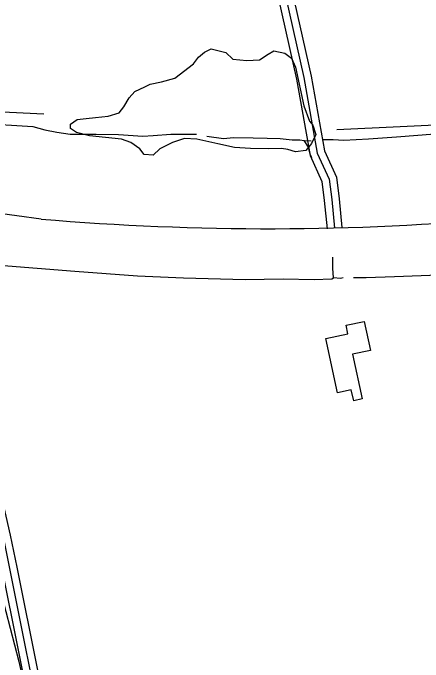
# Model space of a CAD drawing. Extents: x 3424494 to 3462436, y 522220 to 547718.
# Drawn here: x 3445866 to 3446695, y 529873 to 531186 of the extents above; entities that cross this region are included whole.
import ezdxf

# ---------------------------------------------------------------- set-up
doc = ezdxf.new("R2010")
doc.units = 0
for name, color, linetype in [('V-BLDG-OTLN', 7, 'Continuous'), ('V-DTCH-CNTR', 7, 'Continuous'), ('V-ROAD-CNTR', 7, 'Continuous'), ('V-SITE-VEGE', 7, 'Continuous'), ('V-TOPO-SHOR', 7, 'Continuous'), ('V-WETL-SWMP', 7, 'Continuous')]:
    doc.layers.add(name, color=color, linetype=linetype)

msp = doc.modelspace()

# ---------------------------------------------------------------- linework, layer by layer
at = {"layer": 'V-BLDG-OTLN'}
msp.add_lwpolyline([(3446521.8, 530417.5), (3446498.1, 530527.2), (3446543.1, 530536.9), (3446539.4, 530554), (3446575.7, 530561.8), (3446588.4, 530503.2), (3446552.1, 530495.4), (3446571.6, 530404.9), (3446554.7, 530401.2), (3446549.9, 530423.6)], close=True, dxfattribs=at)
at = {"layer": 'V-DTCH-CNTR'}
for points in [[(3445661.2, 531000.4), (3445761.5, 530989.8), (3445928.4, 530981.4)], [(3447197, 530998.1), (3447035.5, 530975.3), (3446776.3, 530961.3), (3446520.6, 530949.6)]]:
    msp.add_lwpolyline(points, dxfattribs=at)
at = {"layer": 'V-ROAD-CNTR'}
for points in [[(3445360, 535753), (3445568.6, 534835), (3445878, 533569.2), (3446083.5, 532691.4), (3446288.1, 531794.7), (3446453.8, 531054.9), (3446481.2, 530902.2), (3446505.2, 530849.2), (3446510.3, 530808.1), (3446516.1, 530750.3)], [(3446262.2, 531975.6), (3446302.7, 531798), (3446468.5, 531057.9), (3446495.6, 530906.7), (3446519.8, 530853.3), (3446525.2, 530809.7), (3446531, 530751.8)], [(3446233.4, 531966.9), (3446273.5, 531791.4), (3446439.1, 531052), (3446466.7, 530897.7), (3446490.6, 530845.1), (3446495.3, 530806.4), (3446501.2, 530748.8)], [(3445922.9, 530768.9), (3445430.9, 530835.7)], [(3445728.4, 530784.3), (3445736.2, 530733.4), (3445735.3, 530694.4), (3445707, 530650.1), (3445697.8, 530621), (3445723, 530577.4), (3445740.6, 530517.2), (3445783.7, 530380.8), (3445813.9, 530264.6), (3445846.1, 530126.1), (3445942.5, 529644.9), (3446035.9, 529177.1), (3446132.4, 528711.4), (3446161.4, 528579.7), (3446195.8, 528376)], [(3445722.7, 530624.3), (3445736.9, 530583.3), (3445755, 530521.6), (3445798.1, 530385), (3445828.4, 530268.1), (3445860.8, 530129.3), (3445873.7, 530064.6)], [(3445873.7, 530064.6), (3445957.2, 529647.9), (3446050.6, 529180.1), (3446147.1, 528714.6), (3446176.1, 528582.6), (3446210.6, 528378.5)], [(3445846.4, 530048.1), (3445927.7, 529642), (3446021.2, 529174.1), (3446117.7, 528708.3), (3446146.6, 528576.9), (3446181.1, 528373.5)]]:
    msp.add_lwpolyline(points, dxfattribs=at)
msp.add_arc((3446381.7, 536143.9), 5394.6, 265.1212, 275.1781, dxfattribs=at)
at = {"layer": 'V-SITE-VEGE'}
msp.add_lwpolyline([(3446453.9, 530998), (3446465.1, 530966.6), (3446471.8, 530958.8), (3446478.5, 530939.7), (3446469.5, 530921.8), (3446458.3, 530907.2), (3446437.1, 530905), (3446421.4, 530909.5), (3446409.1, 530911.7), (3446383.3, 530910.6), (3446346.4, 530911.7), (3446313.9, 530913.9), (3446280.3, 530920.7), (3446237.8, 530930.7), (3446213.1, 530931.9), (3446188.5, 530924), (3446162.7, 530910.6), (3446149.3, 530898.3), (3446131.4, 530899.4), (3446122.4, 530910.6), (3446104.5, 530924), (3446085.5, 530930.7), (3446020.5, 530937.5), (3445994.8, 530944.2), (3445982.4, 530952), (3445982.4, 530961), (3445995.9, 530970), (3446013.8, 530972.2), (3446032.8, 530974.4), (3446058.6, 530976.7), (3446081, 530983.4), (3446089.9, 530995.7), (3446101.1, 531013.7), (3446112.3, 531027.1), (3446132.5, 531036.1), (3446143.7, 531041.7), (3446166.1, 531046.1), (3446193, 531054), (3446231, 531083.1), (3446241.1, 531096.6), (3446253.4, 531106.6), (3446266.9, 531113.4), (3446296, 531105.5), (3446310.5, 531092.1), (3446338.5, 531089.8), (3446364.3, 531091), (3446382.2, 531102.2), (3446393.4, 531108.9), (3446415.8, 531104.4), (3446429.2, 531094.3), (3446437.1, 531076.4)], close=True, dxfattribs=at)
at = {"layer": 'V-TOPO-SHOR'}
for points in [[(3445690.6, 530966.5), (3445698.9, 530967.8), (3445706.5, 530969.8), (3445710.2, 530970.7), (3445732, 530968.4), (3445797.4, 530962.8), (3445906.5, 530955.8), (3445930.6, 530949.6), (3445954.9, 530944.5), (3445982, 530940.3), (3446034, 530940.3), (3446079.2, 530939.6), (3446128.8, 530936.4), (3446149.3, 530937.8), (3446185.4, 530940.3), (3446237.1, 530940.2)], [(3446491.7, 530929.6), (3446501.8, 530929.7), (3446513.1, 530929.6), (3446535.1, 530928.7), (3446584.4, 530931.2), (3446640.9, 530935.3), (3446718.7, 530941.2), (3446810.7, 530946.8), (3446884.5, 530951.8), (3446934.4, 530957.6), (3446959.7, 530957.1), (3447010.8, 530964.2), (3447058.2, 530964.9), (3447110.1, 530969.3), (3447140, 530971.3), (3447160.7, 530971.5), (3447178.4, 530972.1), (3447189.5, 530973.6)], [(3446258, 530936.6), (3446291.5, 530931.9), (3446311.6, 530933.6), (3446351.3, 530933.2), (3446379.8, 530932.5), (3446406, 530931.5), (3446430.6, 530929.4), (3446446, 530929.3), (3446454.7, 530927.8), (3446468.9, 530927)], [(3446470.4, 530892.4), (3446466.5, 530900.4), (3446464.6, 530908.5), (3446463.3, 530914.5), (3446454.7, 530927.8)], [(3445745.5, 530681.6), (3445838.2, 530675.4), (3445991, 530663.3), (3446117.7, 530654.1), (3446210.5, 530649.8), (3446335.3, 530646.7), (3446412, 530648), (3446474.8, 530646.7), (3446510.8, 530647.7), (3446514.2, 530649.7), (3446512.4, 530669.7), (3446512.6, 530691.7)], [(3446533.6, 530650.1), (3446528.2, 530648.9), (3446514.2, 530649.7)], [(3446726.5, 530655), (3446637, 530651.8), (3446579.6, 530649.7), (3446554.2, 530650)]]:
    msp.add_lwpolyline(points, dxfattribs=at)
at = {"layer": 'V-WETL-SWMP'}
msp.add_lwpolyline([(3444676.3, 529840.7), (3444659.8, 529930.1), (3444642.2, 530042.9), (3444645, 530076), (3444650.9, 530090), (3444656.2, 530100.6), (3444675.8, 530111.7), (3444756.7, 530105.7), (3444875.4, 530096.7), (3444959, 530089.8), (3445037.5, 530085.4), (3445173.5, 530073.5), (3445308.9, 530064.9), (3445460.2, 530060.4), (3445603.7, 530040.8), (3445671, 530039.3), (3445731, 530040.5), (3445795.1, 530034.2), (3445824.4, 530032.4), (3445833.4, 530027.4), (3445842.7, 530008.4), (3445878, 529873.5), (3445908.9, 529733.2)], dxfattribs=at)

doc.saveas('drawing.dxf')
